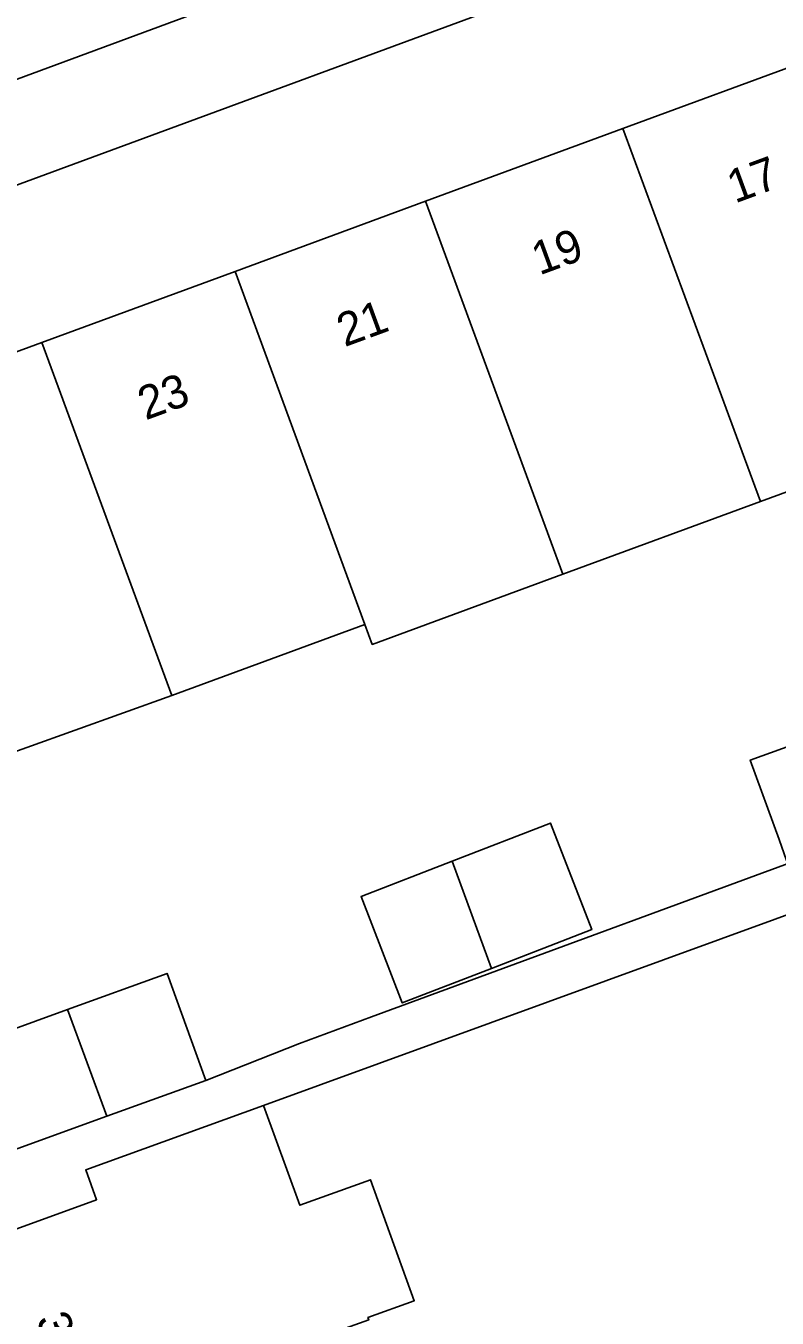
# Model space of a CAD drawing. Extents: x 161258 to 161838, y 380833 to 381727.
# Drawn here: x 161640.18 to 161662.78, y 381433.33 to 381472.2 of the extents above; entities that cross this region are included whole.
import ezdxf

# ---------------------------------------------------------------- set-up
doc = ezdxf.new("R2010")
doc.units = 0
for name, color, linetype in [('IMGEO_Erf', 7, 'Continuous'), ('IMGEO_Pand', 7, 'Continuous'), ('IMGEO_Pand_nummerreeks', 7, 'Continuous'), ('IMGEO_Rijbaan_lokaal_open', 7, 'Continuous'), ('IMGEO_Voetpad_open', 7, 'Continuous')]:
    doc.layers.add(name, color=color, linetype=linetype)

msp = doc.modelspace()

# ---------------------------------------------------------------- linework, layer by layer
at = {"layer": 'IMGEO_Erf'}
for points in [[(161692.567, 381486.83), (161622.485, 381460.994), (161630.758, 381438.372), (161631.7, 381435.792), (161631.8, 381435.51), (161636.704, 381437.258), (161635.537, 381440.474), (161641.438, 381442.614), (161644.43, 381443.699), (161645.597, 381440.484), (161648.418, 381441.597), (161650.576, 381442.391), (161665.897, 381448.031)], [(161634.845, 381460.539), (161640.663, 381462.68), (161646.477, 381464.819), (161652.21, 381466.928), (161658.144, 381469.111), (161663.871, 381471.218)], [(161667.998, 381459.995), (161662.284, 381457.893), (161656.338, 381455.706), (161650.604, 381453.597), (161650.384, 381454.194), (161644.57, 381452.056), (161638.75, 381449.971)], [(161662.84, 381447.729), (161661.976, 381450.118), (161664.775, 381451.131)], [(161666.191, 381446.595), (161647.334, 381439.729), (161648.421, 381436.726), (161650.549, 381437.497), (161651.868, 381433.855), (161650.475, 381433.348), (161650.5, 381433.278)]]:
    msp.add_lwpolyline(points, dxfattribs=at)
msp.add_lwpolyline([(161657.204, 381445.019), (161654.188, 381443.851), (161651.506, 381442.813), (161650.266, 381446.014), (161653.003, 381447.074), (161655.965, 381448.221)], close=True, dxfattribs=at)
at = {"layer": 'IMGEO_Pand'}
for points in [[(161663.871, 381471.218), (161658.144, 381469.111), (161660.939, 381461.538), (161662.284, 381457.893), (161667.998, 381459.995), (161666.657, 381463.642)], [(161652.21, 381466.928), (161656.338, 381455.706), (161662.284, 381457.893), (161660.939, 381461.538), (161658.144, 381469.111)], [(161652.21, 381466.928), (161646.477, 381464.819), (161650.384, 381454.194), (161650.604, 381453.597), (161656.338, 381455.706)], [(161640.663, 381462.68), (161644.57, 381452.056), (161650.384, 381454.194), (161646.477, 381464.819)], [(161634.845, 381460.539), (161638.75, 381449.971), (161644.57, 381452.056), (161640.663, 381462.68)], [(161665.341, 381449.566), (161664.775, 381451.131), (161661.976, 381450.118), (161662.84, 381447.729), (161663.067, 381447.101), (161665.866, 381448.114)], [(161653.003, 381447.074), (161654.188, 381443.851), (161657.204, 381445.019), (161655.965, 381448.221)], [(161653.003, 381447.074), (161650.266, 381446.014), (161651.506, 381442.813), (161654.188, 381443.851)], [(161642.618, 381439.403), (161645.597, 381440.484), (161644.43, 381443.699), (161641.438, 381442.614)], [(161642.618, 381439.403), (161641.438, 381442.614), (161635.537, 381440.474), (161636.704, 381437.258)], [(161647.334, 381439.729), (161641.987, 381437.79), (161642.312, 381436.894), (161637.173, 381435.03), (161638.172, 381432.274), (161637.794, 381432.137), (161638.703, 381429.63), (161639.085, 381429.769), (161639.267, 381429.267), (161650.5, 381433.278), (161650.475, 381433.348), (161651.868, 381433.855), (161650.549, 381437.497), (161648.421, 381436.726)]]:
    msp.add_lwpolyline(points, close=True, dxfattribs=at)
at = {"layer": 'IMGEO_Rijbaan_lokaal_open'}
msp.add_lwpolyline([(161625.703, 381465.347), (161649.734, 381474.239), (161657.089, 381476.959), (161654.992, 381482.542), (161647.71, 381479.843), (161623.814, 381471.02), (161616.105, 381468.173), (161615.861, 381468.083), (161607.479, 381464.988), (161606.761, 381464.723), (161582.215, 381455.66), (161574.853, 381452.951)], dxfattribs=at)
at = {"layer": 'IMGEO_Voetpad_open'}
for points in [[(161692.364, 381489.984), (161690.547, 381489.321), (161673.091, 381482.875), (161670.065, 381481.78), (161666.398, 381480.402), (161660.386, 381478.179), (161657.089, 381476.959), (161649.734, 381474.239), (161625.703, 381465.347), (161619.919, 381463.183)], [(161618.312, 381459.03), (161622.485, 381460.994), (161692.567, 381486.83)], [(161665.897, 381448.031), (161650.576, 381442.391), (161648.418, 381441.597), (161645.597, 381440.484), (161642.618, 381439.403), (161636.704, 381437.258), (161631.8, 381435.51), (161632.557, 381433.385), (161637.173, 381435.03), (161642.312, 381436.894), (161641.987, 381437.79), (161647.334, 381439.729), (161666.191, 381446.595)]]:
    msp.add_lwpolyline(points, dxfattribs=at)

# ---------------------------------------------------------------- texts
at = {"layer": 'IMGEO_Pand_nummerreeks'}
for s, rotation, p in [('17', 20.1977, (161661.514, 381466.856)), ('19', 20.1977, (161655.632, 381464.692)), ('21', 20.1977, (161649.772, 381462.536)), ('23', 20.1977, (161643.785, 381460.333)), ('3', 289.9846, (161640.483, 381433.301))]:
    msp.add_text(s, height=1, rotation=rotation, dxfattribs=at).set_placement(p)

doc.saveas('drawing.dxf')
